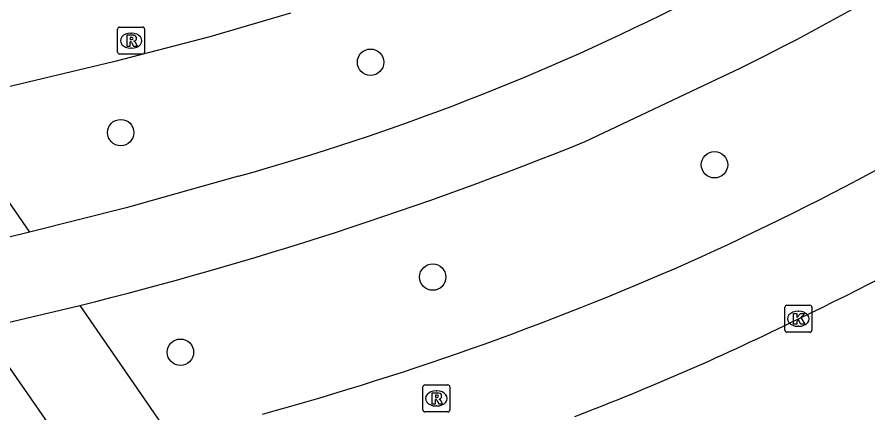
# Model space of a CAD drawing. Extents: x 155275 to 156263, y 382654 to 383635.
# Drawn here: x 155882.78 to 155914.32, y 383196.89 to 383211.56 of the extents above; entities that cross this region are included whole.
import ezdxf

# ---------------------------------------------------------------- set-up
doc = ezdxf.new("R2010")
doc.units = 0
for name, color, linetype in [('IMGEO_Boom', 7, 'Continuous'), ('IMGEO_Fietspad_gesloten', 7, 'Continuous'), ('IMGEO_Kolk', 7, 'Continuous'), ('IMGEO_Rijbaan_lokaal_gesloten', 7, 'Continuous'), ('IMGEO_Rioolput', 7, 'Continuous'), ('IMGEO_Voetpad_open', 7, 'Continuous')]:
    doc.layers.add(name, color=color, linetype=linetype)

msp = doc.modelspace()

# ---------------------------------------------------------------- linework, layer by layer
at = {"layer": 'IMGEO_Boom'}
for centre in [(155895.885, 383209.886), (155886.626, 383207.278), (155908.631, 383206.087), (155898.189, 383201.924), (155888.841, 383199.14)]:
    msp.add_circle(centre, 0.489, dxfattribs=at)
at = {"layer": 'IMGEO_Fietspad_gesloten'}
for points in [[(155903.844, 383206.948), (155909.611, 383209.675)], [(155890.991, 383205.663), (155886.832, 383204.488), (155883.25, 383203.59)], [(155883.25, 383203.59), (155879.663, 383202.712)], [(155881.496, 383200.022), (155885.113, 383200.876)]]:
    msp.add_lwpolyline(points, dxfattribs=at)
for centre, radius, start, end in [((155868.783, 383292.073), 91.958, 296.3586, 305.61789), ((155867.005, 383292.062), 89.666, 285.51545, 296.96699), ((155851.314, 383337.067), 140.323, 283.93778, 291.98434)]:
    msp.add_arc(centre, radius, start, end, dxfattribs=at)
at = {"layer": 'IMGEO_Kolk'}
for p, q in [((155911.239, 383199.955), (155911.239, 383200.807)), ((155911.314, 383200.881), (155912.166, 383200.881)), ((155912.24, 383200.807), (155912.24, 383199.955)), ((155911.727, 383200.661), (155911.752, 383200.661)), ((155911.75, 383200.101), (155911.725, 383200.101)), ((155912.166, 383199.881), (155911.314, 383199.881))]:
    msp.add_line(p, q, dxfattribs=at)
for points in [[(155911.239, 383199.955), (155911.239, 383200.807)], [(155911.314, 383200.881), (155912.166, 383200.881)], [(155912.24, 383200.807), (155912.24, 383199.955)], [(155911.56, 383200.581), (155911.683, 383200.581), (155911.683, 383200.43), (155911.813, 383200.581), (155911.977, 383200.581), (155911.831, 383200.43), (155911.984, 383200.181), (155911.832, 383200.181), (155911.747, 383200.345), (155911.683, 383200.278), (155911.683, 383200.181), (155911.56, 383200.181), (155911.56, 383200.581)], [(155912.166, 383199.881), (155911.314, 383199.881)]]:
    msp.add_lwpolyline(points, dxfattribs=at)
for centre, start, end in [((155911.316, 383200.805), 91.552, 178.448), ((155911.316, 383200.805), 91.552, 178.448), ((155912.164, 383200.805), 1.552, 88.448), ((155912.164, 383200.805), 1.552, 88.448), ((155911.316, 383199.957), 181.552, 268.448), ((155911.316, 383199.957), 181.552, 268.448), ((155912.164, 383199.957), 271.552, 358.448), ((155912.164, 383199.957), 271.552, 358.448)]:
    msp.add_arc(centre, 0.0765, start, end, dxfattribs=at)
for centre, major_axis, ratio, start_param, end_param in [((155911.726, 383200.381), (-0.387, 0.002), 0.722429, 4.712389, 7.853982), ((155911.751, 383200.381), (-0.39, 0.002), 0.717154, 1.570796, 4.712389)]:
    msp.add_ellipse(centre, major_axis=major_axis, ratio=ratio, start_param=start_param, end_param=end_param, dxfattribs=at)
at = {"layer": 'IMGEO_Rijbaan_lokaal_gesloten'}
msp.add_lwpolyline([(155892.92, 383211.705), (155889.933, 383210.829), (155886.355, 383209.9), (155882.149, 383208.903)], dxfattribs=at)
for centre, radius, start, end in [((155861.262, 383305.255), 112.784, 294.56989, 303.31274), ((155862.963, 383302.856), 113.492, 295.45386, 303.32018), ((155861.872, 383306.196), 113.39, 285.34829, 294.09179), ((155870.094, 383284.422), 93.793, 290.83391, 296.36027)]:
    msp.add_arc(centre, radius, start, end, dxfattribs=at)
at = {"layer": 'IMGEO_Rioolput'}
for p, q in [((155886.513, 383210.259), (155886.513, 383211.111)), ((155886.588, 383211.185), (155887.44, 383211.185)), ((155887.514, 383211.111), (155887.514, 383210.259)), ((155887.001, 383210.965), (155887.026, 383210.965)), ((155887.44, 383210.185), (155886.588, 383210.185)), ((155887.024, 383210.405), (155886.999, 383210.405)), ((155897.825, 383197.002), (155897.825, 383197.854)), ((155897.9, 383197.928), (155898.752, 383197.928)), ((155898.826, 383197.854), (155898.826, 383197.002)), ((155898.313, 383197.708), (155898.338, 383197.708)), ((155898.752, 383196.928), (155897.9, 383196.928)), ((155898.336, 383197.148), (155898.311, 383197.148))]:
    msp.add_line(p, q, dxfattribs=at)
for points in [[(155886.513, 383210.259), (155886.513, 383211.111)], [(155886.588, 383211.185), (155887.44, 383211.185)], [(155887.514, 383211.111), (155887.514, 383210.259)], [(155887.102, 383210.883), (155886.85, 383210.885), (155886.85, 383210.485)], [(155887.028, 383210.804), (155886.974, 383210.804), (155886.974, 383210.723)], [(155886.85, 383210.485), (155886.974, 383210.485), (155886.974, 383210.647), (155886.985, 383210.647)], [(155886.974, 383210.723), (155887.026, 383210.723)], [(155887.032, 383210.618), (155887.103, 383210.485), (155887.243, 383210.485), (155887.178, 383210.611)], [(155887.44, 383210.185), (155886.588, 383210.185)], [(155897.825, 383197.002), (155897.825, 383197.854)], [(155897.9, 383197.928), (155898.752, 383197.928)], [(155898.826, 383197.854), (155898.826, 383197.002)], [(155898.414, 383197.626), (155898.162, 383197.628), (155898.162, 383197.228)], [(155898.34, 383197.547), (155898.286, 383197.547), (155898.286, 383197.466)], [(155898.162, 383197.228), (155898.286, 383197.228), (155898.286, 383197.39), (155898.297, 383197.39)], [(155898.286, 383197.466), (155898.338, 383197.466)], [(155898.344, 383197.361), (155898.415, 383197.228), (155898.555, 383197.228), (155898.49, 383197.354)], [(155898.752, 383196.928), (155897.9, 383196.928)]]:
    msp.add_lwpolyline(points, dxfattribs=at)
for centre, radius, start, end in [((155886.59, 383211.109), 0.0765, 91.552, 178.448), ((155886.59, 383211.109), 0.0765, 91.552, 178.448), ((155887.438, 383211.109), 0.0765, 1.552, 88.448), ((155887.438, 383211.109), 0.0765, 1.552, 88.448), ((155887.034, 383210.708), 0.0964, 77.0061, 93.1865), ((155887.048, 383210.765), 0.0378, 276.6634, 79.6772), ((155887.101, 383210.773), 0.109, 350.3612, 89.416), ((155886.984, 383210.594), 0.0533, 26.0293, 88.6989), ((155887.01, 383210.912), 0.19, 274.7715, 282.9687), ((155887.099, 383210.773), 0.112, 277.5842, 350.9817), ((155887.083, 383210.558), 0.108, 29.5134, 73.7905), ((155886.59, 383210.261), 0.0765, 181.552, 268.448), ((155886.59, 383210.261), 0.0765, 181.552, 268.448), ((155887.438, 383210.261), 0.0765, 271.552, 358.448), ((155887.438, 383210.261), 0.0765, 271.552, 358.448), ((155897.902, 383197.852), 0.0765, 91.552, 178.448), ((155897.902, 383197.852), 0.0765, 91.552, 178.448), ((155898.75, 383197.852), 0.0765, 1.552, 88.448), ((155898.75, 383197.852), 0.0765, 1.552, 88.448), ((155898.346, 383197.451), 0.0964, 77.0061, 93.1865), ((155898.36, 383197.508), 0.0378, 276.6634, 79.6772), ((155898.413, 383197.516), 0.109, 350.3612, 89.416), ((155898.296, 383197.337), 0.0533, 26.0293, 88.6989), ((155898.322, 383197.655), 0.19, 274.7715, 282.9687), ((155898.411, 383197.516), 0.112, 277.5842, 350.9817), ((155898.395, 383197.301), 0.108, 29.5134, 73.7905), ((155897.902, 383197.004), 0.0765, 181.552, 268.448), ((155897.902, 383197.004), 0.0765, 181.552, 268.448), ((155898.75, 383197.004), 0.0765, 271.552, 358.448), ((155898.75, 383197.004), 0.0765, 271.552, 358.448)]:
    msp.add_arc(centre, radius, start, end, dxfattribs=at)
for centre, major_axis, ratio, start_param, end_param in [((155887, 383210.685), (-0.387, 0.002), 0.722429, 4.712389, 7.853982), ((155887.025, 383210.685), (-0.39, 0.002), 0.717154, 1.570796, 4.712389), ((155898.312, 383197.428), (-0.387, 0.002), 0.722429, 4.712389, 7.853982), ((155898.337, 383197.428), (-0.39, 0.002), 0.717154, 1.570796, 4.712389)]:
    msp.add_ellipse(centre, major_axis=major_axis, ratio=ratio, start_param=start_param, end_param=end_param, dxfattribs=at)
at = {"layer": 'IMGEO_Voetpad_open'}
for points in [[(155879.931, 383208.38), (155883.25, 383203.59)], [(155885.113, 383200.876), (155888.484, 383195.975)], [(155884.86, 383195.178), (155881.496, 383200.022)]]:
    msp.add_lwpolyline(points, dxfattribs=at)

doc.saveas('drawing.dxf')
